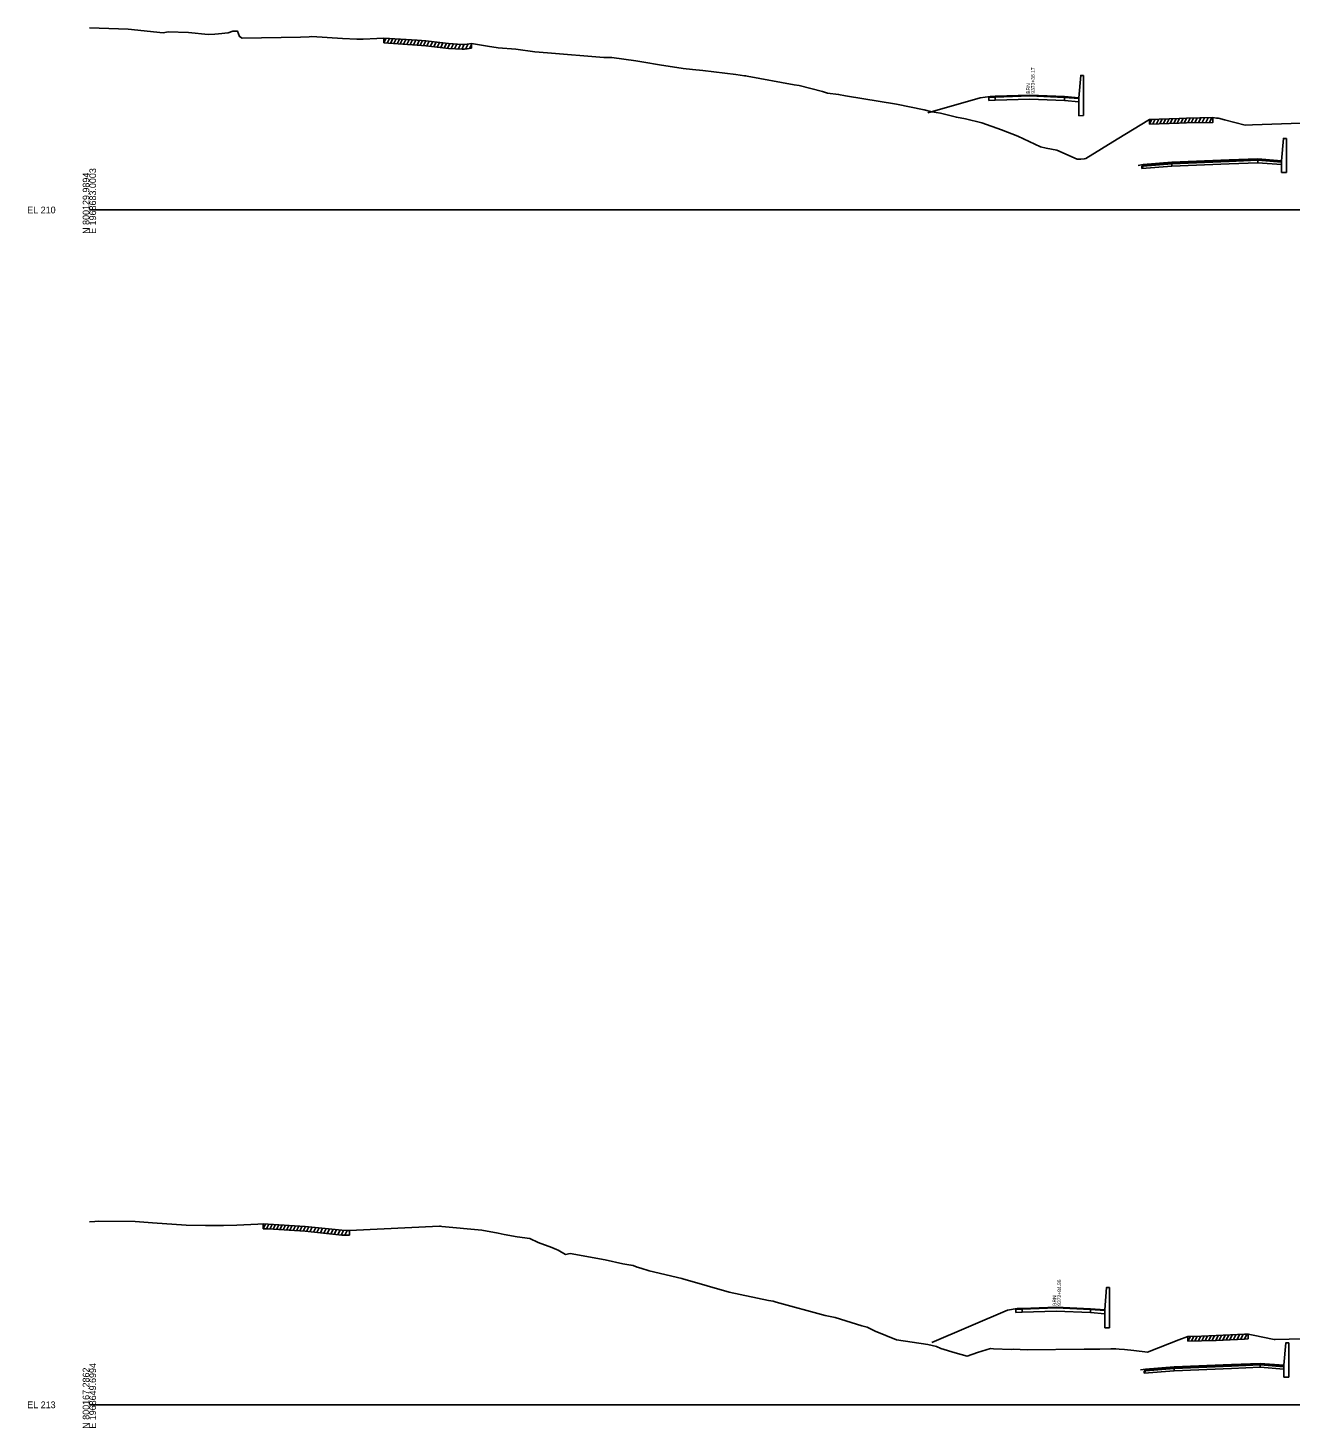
# Model space of a CAD drawing. Extents: x 1017 to 19997, y -1947 to 50737.
# Drawn here: x 13974 to 14502, y 16490 to 17076 of the extents above; entities that cross this region are included whole.
import ezdxf

# ---------------------------------------------------------------- set-up
doc = ezdxf.new("R2010")
doc.units = 0
for name, color, linetype in [('RD_GPK_XS_Cell', 7, 'Continuous'), ('RD_XS_Base', 7, 'Continuous'), ('RD_XS_ExGround', 7, 'Continuous'), ('RD_XS_ExPaveRet', 7, 'Continuous'), ('RD_XS_Greenside', 7, 'Continuous'), ('RD_XS_MedBWall', 7, 'Continuous'), ('RD_XS_Pave', 7, 'Continuous'), ('RD_XS_PaveOvlay', 7, 'Continuous'), ('RD_XS_TX_Notes', 7, 'Continuous')]:
    doc.layers.add(name, color=color, linetype=linetype)

msp = doc.modelspace()

# ---------------------------------------------------------------- linework, layer by layer
at = {"layer": 'RD_GPK_XS_Cell'}
for p, q in [((14000, 17000), (14600, 17000)), ((14000, 16500), (14600, 16500))]:
    msp.add_line(p, q, dxfattribs=at)
at = {"layer": 'RD_XS_Base'}
for points in [[(14379.08, 17047.26), (14376.49, 17047.17)], [(14376.49, 17047.17), (14376.49, 17045.84)], [(14376.49, 17045.84), (14379.08, 17045.92)], [(14379.08, 17047.26), (14393.6, 17047.74), (14408.12, 17047.1)], [(14379.08, 17045.92), (14379.08, 17047.26)], [(14408.12, 17045.79), (14393.6, 17046.4), (14379.08, 17045.92)], [(14408.12, 17047.1), (14408.12, 17045.79)], [(14408.12, 17047.1), (14414.11, 17046.62)], [(14414.11, 17045.31), (14408.12, 17045.79)], [(14414.11, 17046.62), (14414.11, 17045.31)], [(14440.45, 17017.3), (14440.95, 17018.34), (14452.96, 17019.32)], [(14440.45, 17018.3), (14440.95, 17018.34), (14452.96, 17019.32)], [(14488.97, 17019.78), (14476.96, 17019.29), (14452.96, 17018.32)], [(14452.96, 17019.32), (14452.96, 17018.32)], [(14488.97, 17020.78), (14488.97, 17019.78)], [(14498.97, 17018.99), (14488.97, 17019.78)], [(14498.97, 17020), (14498.97, 17019)], [(14500.97, 17020.46), (14500.97, 17019.12)], [(14452.96, 17018.32), (14440.45, 17017.3)], [(14440.45, 17017.3), (14440.45, 17018.3)], [(14390.34, 16540.05), (14387.79, 16539.96)], [(14387.79, 16539.96), (14387.79, 16538.63)], [(14387.79, 16538.63), (14390.34, 16538.71)], [(14390.34, 16540.05), (14404.62, 16540.54), (14418.91, 16539.92)], [(14390.34, 16538.71), (14390.34, 16540.05)], [(14418.91, 16538.61), (14404.62, 16539.21), (14390.34, 16538.71)], [(14418.91, 16539.92), (14418.91, 16538.61)], [(14418.91, 16539.92), (14424.91, 16539.44)], [(14424.91, 16538.13), (14418.91, 16538.61)], [(14424.91, 16539.44), (14424.91, 16538.13)], [(14441.42, 16513.23), (14441.92, 16514.27), (14453.92, 16515.24)], [(14441.42, 16514.23), (14441.92, 16514.27), (14453.92, 16515.24)], [(14489.93, 16515.7), (14477.93, 16515.22), (14453.92, 16514.24)], [(14453.92, 16515.24), (14453.92, 16514.24)], [(14489.93, 16516.7), (14489.93, 16515.7)], [(14499.93, 16514.91), (14489.93, 16515.7)], [(14499.93, 16515.91), (14499.93, 16514.91)], [(14501.93, 16516.38), (14501.93, 16515.04)], [(14453.92, 16514.24), (14441.42, 16513.23)], [(14441.42, 16513.23), (14441.42, 16514.23)]]:
    msp.add_lwpolyline(points, dxfattribs=at)
at = {"layer": 'RD_XS_ExGround'}
for points in [[(14000, 17076.15), (14016.29, 17075.67), (14030.84, 17074.07), (14033.01, 17074.48), (14041.44, 17074.31), (14049.71, 17073.37), (14052.49, 17073.52), (14054.1, 17073.75), (14058.03, 17074.12), (14060.1, 17074.8), (14061.18, 17074.84), (14061.93, 17074.87), (14062.82, 17072.58), (14063.95, 17071.91), (14088.35, 17072.3), (14091.92, 17072.41), (14093.04, 17072.53), (14105.89, 17071.72), (14111.86, 17071.42), (14114.6, 17071.46), (14120.25, 17071.71), (14123.23, 17071.92), (14137.16, 17071.01), (14140.84, 17070.75), (14150.3, 17069.63), (14155.96, 17069.25), (14156.99, 17069.23), (14158.07, 17069.4), (14159.9, 17069.68), (14166.66, 17068.51), (14171.14, 17067.82), (14178.43, 17067.24), (14186.44, 17066.18), (14191.71, 17065.75), (14215.31, 17063.86), (14217.63, 17063.83), (14218.64, 17063.76), (14228.69, 17062.37), (14231.99, 17061.84), (14238.64, 17060.77), (14248.56, 17059.19), (14252.36, 17058.79), (14256.79, 17058.34), (14270.6, 17056.63), (14274.19, 17056.19), (14274.71, 17056.13), (14275.29, 17056.01), (14294.98, 17052.3), (14297.06, 17052.04), (14306.84, 17049.54), (14308.93, 17048.92), (14313.53, 17048.38), (14316.37, 17047.79), (14337.75, 17044.23), (14349.31, 17041.9), (14352.58, 17041.04), (14356.24, 17040.45), (14362.83, 17038.77), (14366.66, 17038.07), (14373.43, 17036.53), (14381.67, 17033.58), (14388.62, 17030.92), (14398.01, 17026.45), (14400.37, 17025.9), (14404.85, 17024.97), (14413.41, 17021.31), (14414.95, 17021.32), (14416.33, 17021.39), (14417.04, 17021.57), (14430.09, 17029.58), (14443.64, 17037.93), (14447.64, 17038.06), (14456.09, 17038.31), (14459.21, 17038.4), (14470.22, 17038.66), (14471.66, 17038.45), (14472.56, 17038.35), (14473.04, 17038.26), (14473.45, 17038.19), (14475.01, 17037.78), (14483.68, 17035.55), (14486.75, 17035.68), (14511.1, 17036.52)], [(14000, 16576.6), (14002.29, 16576.73), (14003.9, 16576.83), (14019.21, 16576.7), (14026.41, 16576.16), (14040.57, 16575.23), (14048.6, 16575.1), (14056.19, 16575.03), (14061.71, 16575.22), (14070.48, 16575.62), (14072.78, 16575.71), (14074.86, 16575.62), (14090.34, 16574.63), (14105.63, 16573.04), (14108, 16572.98), (14108.83, 16572.94), (14146.54, 16574.8), (14146.91, 16574.76), (14147.47, 16574.68), (14164.24, 16573.08), (14171.05, 16571.86), (14173.61, 16571.33), (14179.02, 16570.34), (14184.38, 16569.62), (14187.85, 16568), (14193.52, 16565.84), (14195.46, 16564.98), (14196.14, 16564.68), (14199.21, 16562.97), (14201.22, 16563.28), (14215.89, 16560.62), (14223.25, 16558.98), (14226.6, 16558.46), (14227.62, 16558.26), (14229.24, 16557.62), (14230.74, 16557.13), (14234.31, 16556.11), (14248.01, 16552.83), (14248.8, 16552.64), (14249.37, 16552.48), (14267.71, 16547.14), (14284.2, 16543.72), (14286.1, 16543.38), (14286.94, 16543.16), (14287.4, 16542.99), (14307.94, 16537.39), (14312.1, 16536.52), (14323.26, 16533.1), (14325.51, 16532.49), (14328.89, 16530.76), (14337.85, 16527.21), (14350.85, 16525.23), (14354.47, 16524.42), (14356.33, 16523.55), (14362.37, 16521.71), (14367.37, 16520.34), (14371.72, 16521.85), (14377.12, 16523.55), (14378.39, 16523.47), (14385.78, 16523.19), (14386.57, 16523.23), (14392.51, 16522.96), (14416.33, 16523.27), (14422.82, 16523.32), (14427.43, 16523.43), (14429.51, 16523.39), (14430.91, 16523.25), (14433.22, 16523.12), (14437.16, 16522.71), (14442.79, 16522.03), (14452.09, 16525.64), (14455.91, 16527.27), (14459.76, 16528.64), (14465.38, 16528.74), (14471.6, 16528.97), (14483.49, 16529.54), (14484.97, 16529.59), (14487.03, 16529.22), (14495.89, 16527.41), (14496.23, 16527.34), (14513.93, 16527.69)]]:
    msp.add_lwpolyline(points, dxfattribs=at)
at = {"layer": 'RD_XS_ExPaveRet'}
for p, q in [((14123.23, 17069.92), (14123.23, 17071.92)), ((14123.23, 17069.92), (14124.2, 17071.86)), ((14124.62, 17069.83), (14125.58, 17071.77)), ((14126, 17069.74), (14126.96, 17071.68)), ((14127.38, 17069.65), (14128.34, 17071.59)), ((14128.76, 17069.56), (14129.72, 17071.5)), ((14130.13, 17069.47), (14131.1, 17071.41)), ((14131.52, 17069.38), (14132.49, 17071.32)), ((14132.92, 17069.29), (14133.89, 17071.23)), ((14134.31, 17069.2), (14135.28, 17071.14)), ((14135.71, 17069.11), (14136.68, 17071.04)), ((14137.11, 17069.02), (14138.07, 17070.95)), ((14138.5, 17068.92), (14139.46, 17070.85)), ((14139.89, 17068.82), (14140.86, 17070.75)), ((14141.28, 17068.7), (14142.22, 17070.59)), ((14142.71, 17068.53), (14143.65, 17070.42)), ((14144.15, 17068.36), (14145.1, 17070.25)), ((14145.6, 17068.19), (14146.54, 17070.08)), ((14147.04, 17068.02), (14147.98, 17069.91)), ((14148.48, 17067.85), (14149.43, 17069.73)), ((14149.92, 17067.68), (14150.88, 17069.59)), ((14151.39, 17067.56), (14152.36, 17069.49)), ((14152.87, 17067.46), (14153.84, 17069.39)), ((14154.36, 17067.36), (14155.33, 17069.29)), ((14155.84, 17067.26), (14156.83, 17069.23)), ((14157.4, 17067.29), (14158.48, 17069.46)), ((14159.06, 17067.55), (14159.9, 17069.22)), ((14159.9, 17067.68), (14159.9, 17069.68)), ((14443.64, 17035.93), (14444.66, 17037.97)), ((14443.64, 17035.93), (14443.64, 17037.93)), ((14445.09, 17035.98), (14446.1, 17038.01)), ((14446.54, 17036.03), (14447.55, 17038.06)), ((14447.99, 17036.07), (14449, 17038.1)), ((14449.43, 17036.11), (14450.45, 17038.14)), ((14450.87, 17036.16), (14451.89, 17038.19)), ((14452.33, 17036.2), (14453.35, 17038.23)), ((14453.79, 17036.24), (14454.81, 17038.27)), ((14455.26, 17036.29), (14456.27, 17038.32)), ((14456.72, 17036.33), (14457.73, 17038.36)), ((14458.18, 17036.37), (14459.2, 17038.4)), ((14459.64, 17036.41), (14460.65, 17038.43)), ((14461.1, 17036.44), (14462.12, 17038.47)), ((14462.57, 17036.48), (14463.58, 17038.5)), ((14464.1, 17036.52), (14465.11, 17038.54)), ((14465.65, 17036.55), (14466.66, 17038.58)), ((14467.2, 17036.59), (14468.21, 17038.62)), ((14468.74, 17036.63), (14469.76, 17038.65)), ((14470.22, 17036.66), (14470.22, 17038.66)), ((14072.78, 16573.71), (14072.78, 16575.71)), ((14072.78, 16573.71), (14073.76, 16575.67)), ((14074.18, 16573.65), (14075.15, 16575.6)), ((14075.56, 16573.58), (14076.53, 16575.51)), ((14076.94, 16573.49), (14077.91, 16575.43)), ((14078.33, 16573.4), (14079.29, 16575.34)), ((14079.7, 16573.31), (14080.67, 16575.25)), ((14081.09, 16573.22), (14082.06, 16575.16)), ((14082.49, 16573.13), (14083.46, 16575.07)), ((14083.89, 16573.05), (14084.86, 16574.98)), ((14085.28, 16572.96), (14086.25, 16574.89)), ((14086.68, 16572.87), (14087.65, 16574.81)), ((14088.08, 16572.78), (14089.05, 16574.72)), ((14089.48, 16572.69), (14090.44, 16574.62)), ((14090.87, 16572.58), (14091.82, 16574.48)), ((14092.31, 16572.43), (14093.26, 16574.33)), ((14093.76, 16572.28), (14094.71, 16574.18)), ((14095.21, 16572.13), (14096.16, 16574.03)), ((14096.67, 16571.97), (14097.62, 16573.87)), ((14098.12, 16571.82), (14099.07, 16573.72)), ((14099.57, 16571.67), (14100.52, 16573.57)), ((14101.03, 16571.52), (14101.98, 16573.42)), ((14102.48, 16571.37), (14103.43, 16573.27)), ((14103.94, 16571.21), (14104.89, 16573.12)), ((14105.4, 16571.06), (14106.38, 16573.02)), ((14106.91, 16571.01), (14107.89, 16572.99)), ((14108.83, 16570.94), (14108.83, 16572.94)), ((14459.76, 16526.64), (14460.77, 16528.66)), ((14459.76, 16526.64), (14459.76, 16528.64)), ((14461.19, 16526.67), (14462.2, 16528.68)), ((14462.63, 16526.69), (14463.64, 16528.71)), ((14464.07, 16526.71), (14465.08, 16528.73)), ((14465.51, 16526.74), (14466.53, 16528.78)), ((14466.96, 16526.8), (14467.98, 16528.84)), ((14468.42, 16526.85), (14469.44, 16528.89)), ((14469.89, 16526.91), (14470.91, 16528.95)), ((14471.36, 16526.96), (14472.38, 16529.01)), ((14472.83, 16527.03), (14473.86, 16529.08)), ((14474.31, 16527.1), (14475.34, 16529.15)), ((14475.79, 16527.17), (14476.81, 16529.22)), ((14477.27, 16527.24), (14478.29, 16529.29)), ((14478.75, 16527.31), (14479.77, 16529.36)), ((14480.3, 16527.39), (14481.33, 16529.43)), ((14481.87, 16527.46), (14482.89, 16529.51)), ((14483.43, 16527.53), (14484.45, 16529.57)), ((14484.97, 16527.59), (14484.97, 16529.59))]:
    msp.add_line(p, q, dxfattribs=at)
for points in [[(14123.23, 17069.92), (14137.16, 17069.01), (14140.84, 17068.75), (14150.3, 17067.63), (14155.96, 17067.25), (14156.99, 17067.23), (14158.07, 17067.4), (14159.9, 17067.68)], [(14443.64, 17035.93), (14447.64, 17036.06), (14456.09, 17036.31), (14459.21, 17036.4), (14470.22, 17036.66), (14470.22, 17036.66)], [(14072.78, 16573.71), (14074.86, 16573.62), (14090.34, 16572.63), (14105.63, 16571.04), (14108, 16570.98), (14108.83, 16570.94)], [(14459.76, 16526.64), (14465.38, 16526.74), (14471.6, 16526.97), (14483.49, 16527.54), (14484.97, 16527.59)]]:
    msp.add_lwpolyline(points, dxfattribs=at)
at = {"layer": 'RD_XS_Greenside'}
for points in [[(14372.86, 17046.89), (14350.9, 17040.68)], [(14377, 17047.5), (14372.86, 17046.89)], [(14440.95, 17018.98), (14438.95, 17018.66)], [(14384.22, 16539.67), (14352.52, 16526.12)], [(14388.3, 16540.29), (14384.22, 16539.67)], [(14441.92, 16514.91), (14439.92, 16514.59)]]:
    msp.add_lwpolyline(points, dxfattribs=at)
at = {"layer": 'RD_XS_MedBWall'}
for points in [[(14416.11, 17056.28), (14414.86, 17056.28), (14414.11, 17046.94)], [(14416.11, 17039.47), (14416.11, 17056.28)], [(14414.11, 17046.94), (14414.11, 17039.46)], [(14414.11, 17039.46), (14416.11, 17039.47)], [(14500.97, 17029.97), (14499.72, 17029.97), (14498.97, 17020.63)], [(14500.97, 17015.67), (14500.97, 17029.97)], [(14498.97, 17020.63), (14498.97, 17015.67)], [(14498.97, 17015.67), (14500.97, 17015.67)], [(14426.91, 16549.1), (14425.66, 16549.1), (14424.91, 16539.76)], [(14426.91, 16532.28), (14426.91, 16549.1)], [(14424.91, 16539.76), (14424.91, 16532.28)], [(14424.91, 16532.28), (14426.91, 16532.28)], [(14501.93, 16525.89), (14500.68, 16525.89), (14499.93, 16516.55)], [(14501.93, 16511.59), (14501.93, 16525.89)], [(14499.93, 16516.55), (14499.93, 16511.59)], [(14499.93, 16511.59), (14501.93, 16511.59)]]:
    msp.add_lwpolyline(points, dxfattribs=at)
at = {"layer": 'RD_XS_Pave'}
for points in [[(14452.96, 17019.63), (14440.95, 17018.66)], [(14440.95, 17018.34), (14452.96, 17019.32)], [(14488.97, 17021.1), (14476.96, 17020.61), (14452.96, 17019.63)], [(14452.96, 17019.32), (14476.96, 17020.29), (14488.97, 17020.78)], [(14452.96, 17019.63), (14452.96, 17019.32)], [(14488.97, 17020.78), (14488.97, 17021.1)], [(14488.97, 17021.1), (14498.97, 17020.31)], [(14498.97, 17019.99), (14488.97, 17020.78)], [(14498.97, 17020.31), (14498.97, 17019.99)], [(14498.97, 17020.31), (14498.97, 17020)], [(14500.97, 17020.46), (14500.97, 17020.8)], [(14440.95, 17018.66), (14440.95, 17018.34)], [(14453.92, 16515.56), (14441.92, 16514.59)], [(14441.92, 16514.27), (14453.92, 16515.24)], [(14489.93, 16517.02), (14477.93, 16516.54), (14453.92, 16515.56)], [(14453.92, 16515.24), (14477.93, 16516.22), (14489.93, 16516.7)], [(14453.92, 16515.56), (14453.92, 16515.24)], [(14489.93, 16516.7), (14489.93, 16517.02)], [(14489.93, 16517.02), (14499.93, 16516.23)], [(14499.93, 16515.91), (14489.93, 16516.7)], [(14499.93, 16516.23), (14499.93, 16515.91)], [(14499.93, 16516.23), (14499.93, 16515.91)], [(14501.93, 16516.38), (14501.93, 16516.72)], [(14441.92, 16514.59), (14441.92, 16514.27)]]:
    msp.add_lwpolyline(points, dxfattribs=at)
at = {"layer": 'RD_XS_PaveOvlay'}
for points in [[(14379.08, 17047.57), (14393.6, 17048.06), (14408.12, 17047.42)], [(14379.08, 17047.57), (14377, 17047.5)], [(14377, 17047.5), (14377, 17047.19)], [(14377, 17047.19), (14379.08, 17047.26)], [(14379.08, 17047.26), (14379.08, 17047.57)], [(14408.12, 17047.42), (14408.12, 17047.1)], [(14408.12, 17047.42), (14414.11, 17046.94)], [(14414.11, 17046.94), (14414.11, 17046.62)], [(14452.96, 17019.95), (14440.95, 17018.98)], [(14440.95, 17018.98), (14440.95, 17018.66)], [(14452.96, 17019.95), (14476.96, 17020.93), (14488.97, 17021.42)], [(14452.96, 17019.63), (14452.96, 17019.95)], [(14488.97, 17021.42), (14488.97, 17021.1)], [(14488.97, 17021.42), (14498.97, 17020.63)], [(14498.97, 17020.63), (14498.97, 17020.31)], [(14498.97, 17020.63), (14498.97, 17020.31)], [(14500.97, 17020.8), (14500.97, 17021.14)], [(14390.34, 16540.36), (14388.3, 16540.29)], [(14388.3, 16540.29), (14388.3, 16539.98)], [(14388.3, 16539.98), (14390.34, 16540.05)], [(14390.34, 16540.36), (14404.62, 16540.86), (14418.91, 16540.24)], [(14390.34, 16540.05), (14390.34, 16540.36)], [(14418.91, 16540.24), (14418.91, 16539.92)], [(14418.91, 16540.24), (14424.91, 16539.76)], [(14424.91, 16539.76), (14424.91, 16539.44)], [(14453.92, 16515.88), (14441.92, 16514.91)], [(14441.92, 16514.91), (14441.92, 16514.59)], [(14453.92, 16515.88), (14477.93, 16516.85), (14489.93, 16517.34)], [(14453.92, 16515.56), (14453.92, 16515.88)], [(14489.93, 16517.34), (14489.93, 16517.02)], [(14489.93, 16517.34), (14499.93, 16516.55)], [(14499.93, 16516.55), (14499.93, 16516.23)], [(14499.93, 16516.55), (14499.93, 16516.23)], [(14501.93, 16516.72), (14501.93, 16517.06)]]:
    msp.add_lwpolyline(points, dxfattribs=at)

# ---------------------------------------------------------------- texts
at = {"layer": 'RD_GPK_XS_Cell'}
for s, p in [('N 800129.9894', (14000, 16990)), ('E 1968683.0003', (14002.8, 16990)), ('N 800167.2862', (14000, 16490)), ('E 1968649.6994', (14002.8, 16490))]:
    msp.add_text(s, height=2.8, rotation=90, dxfattribs=at).set_placement(p)
for s, p in [('EL 210', (13974, 16998.6)), ('EL 213', (13974, 16498.6))]:
    msp.add_text(s, height=2.8, dxfattribs=at).set_placement(p)
at = {"layer": 'RD_XS_TX_Notes'}
for s, p in [(' 9373+36.17', (14395.63, 17048.09)), (' BRN', (14393.68, 17048.09)), (' 9372+84.96', (14406.63, 16540.86)), (' BRN', (14404.68, 16540.86))]:
    msp.add_text(s, height=1.5, rotation=90, dxfattribs=at).set_placement(p)

doc.saveas('drawing.dxf')
